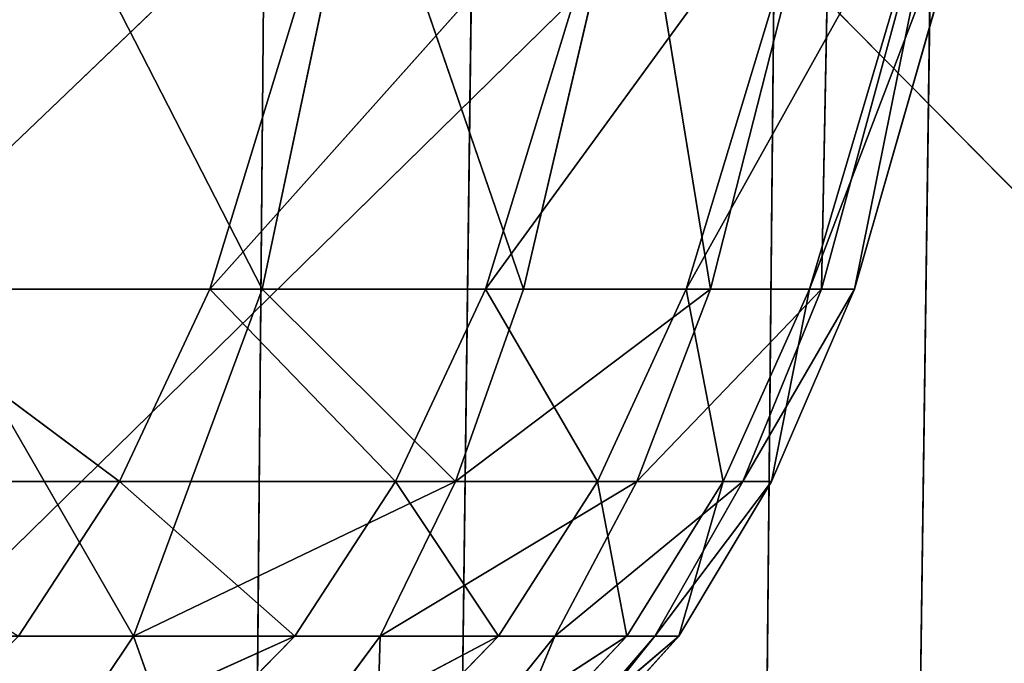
# Model space of a CAD drawing. Extents: x 204 to 284, y 75 to 194.
# Tile 405 of 656: x 247.842 to 248.607, y 111.455 to 111.955. Entities that reach past the tile are written whole.
import ezdxf

# ---------------------------------------------------------------- set-up
doc = ezdxf.new("R2010")
doc.units = 0
doc.header["$LTSCALE"] = 25.4
doc.layers.get('0').update_dxf_attribs({"color": 13, "linetype": 'CONTINUOUS'})

# ---------------------------------------------------------------- blocks, each defined once
blk = doc.blocks.new('BRAZOS-6948-8057_STL_1')
at = {"color": 9}
for p, q in [((46.10012, 39.42397, 117.70382), (46.0767, 36.78851, 117.50674)), ((46.10012, 39.42397, 117.70382), (46.0767, 36.78851, 117.50674)), ((46.49825, 39.42397, 42.34562), (46.47276, 36.78851, 42.54243)), ((46.49825, 39.42397, 42.34562), (46.47276, 36.78851, 42.54243)), ((43.84779, 35.25875, 40.4708), (46.60661, 37.96177, 40.42527)), ((43.84779, 35.25875, 40.4708), (46.60661, 37.96177, 40.42527)), ((46.21533, 35.25875, 119.32436), (46.24966, 37.96177, 119.61807)), ((46.21533, 35.25875, 119.32436), (46.24966, 37.96177, 119.61807)), ((48.91742, 35.25875, 118.91364), (46.24966, 37.96177, 119.61807)), ((48.91742, 35.25875, 118.91364), (46.24966, 37.96177, 119.61807)), ((46.56965, 35.25875, 40.71867), (46.60661, 37.96177, 40.42527)), ((46.56965, 35.25875, 40.71867), (46.60661, 37.96177, 40.42527))]:
    blk.add_line(p, q, dxfattribs=at)
at = {"color": 7}
for p, q in [((46.15516, 37.82692, 81.93098), (45.77229, 37.46105, 82.43234)), ((46.15516, 37.82692, 81.93098), (45.77229, 37.46105, 82.43234)), ((46.08375, 37.46105, 76.9984), (45.89608, 37.82692, 76.4291)), ((46.08375, 37.46105, 76.9984), (45.89608, 37.82692, 76.4291)), ((46.36948, 37.82692, 81.33253), (46.04305, 37.46105, 81.86537)), ((46.36948, 37.82692, 81.33253), (46.04305, 37.46105, 81.86537)), ((46.15516, 37.82692, 81.93098), (46.04305, 37.46105, 81.86537)), ((46.15516, 37.82692, 81.93098), (46.04305, 37.46105, 81.86537)), ((46.16085, 37.82692, 76.9907), (46.08375, 37.46105, 76.9984)), ((46.16085, 37.82692, 76.9907), (46.08375, 37.46105, 76.9984)), ((46.28672, 37.46105, 77.58228), (46.16085, 37.82692, 76.9907)), ((46.28672, 37.46105, 77.58228), (46.16085, 37.82692, 76.9907)), ((46.52419, 37.82692, 80.7162), (46.25732, 37.46105, 81.2751)), ((46.52419, 37.82692, 80.7162), (46.25732, 37.46105, 81.2751)), ((46.36948, 37.82692, 81.33253), (46.25732, 37.46105, 81.2751)), ((46.36948, 37.82692, 81.33253), (46.25732, 37.46105, 81.2751)), ((46.37245, 37.82692, 77.58386), (46.28672, 37.46105, 77.58228)), ((46.37245, 37.82692, 77.58386), (46.28672, 37.46105, 77.58228)), ((46.37245, 37.82692, 77.58386), (46.4323, 37.46105, 78.18514)), ((46.37245, 37.82692, 77.58386), (46.4323, 37.46105, 78.18514)), ((46.6176, 37.82692, 80.08813), (46.41325, 37.46105, 80.66747)), ((46.6176, 37.82692, 80.08813), (46.41325, 37.46105, 80.66747)), ((46.52419, 37.82692, 80.7162), (46.41325, 37.46105, 80.66747)), ((46.52419, 37.82692, 80.7162), (46.41325, 37.46105, 80.66747)), ((46.52552, 37.82692, 78.19621), (46.4323, 37.46105, 78.18514)), ((46.52552, 37.82692, 78.19621), (46.4323, 37.46105, 78.18514)), ((46.64888, 37.82692, 79.45455), (46.50919, 37.46105, 80.04852)), ((46.64888, 37.82692, 79.45455), (46.50919, 37.46105, 80.04852)), ((46.6176, 37.82692, 80.08813), (46.50919, 37.46105, 80.04852)), ((46.6176, 37.82692, 80.08813), (46.50919, 37.46105, 80.04852)), ((46.52552, 37.82692, 78.19621), (46.51857, 37.46105, 78.80115)), ((46.61811, 37.82692, 78.8218), (46.51857, 37.46105, 78.80115)), ((46.52552, 37.82692, 78.19621), (46.51857, 37.46105, 78.80115)), ((46.61811, 37.82692, 78.8218), (46.51857, 37.46105, 78.80115)), ((46.64888, 37.82692, 79.45455), (46.54427, 37.46105, 79.42434)), ((46.54427, 37.46105, 79.42434), (46.61811, 37.82692, 78.8218)), ((46.64888, 37.82692, 79.45455), (46.54427, 37.46105, 79.42434)), ((46.54427, 37.46105, 79.42434), (46.61811, 37.82692, 78.8218)), ((45.77229, 37.46105, 82.43234), (46.04305, 37.46105, 81.86537)), ((45.77229, 37.46105, 82.43234), (46.04305, 37.46105, 81.86537)), ((45.77229, 37.46105, 82.43234), (45.97282, 37.31153, 81.8223)), ((45.77229, 37.46105, 82.43234), (45.97282, 37.31153, 81.8223)), ((45.82796, 37.46105, 76.44507), (45.98357, 37.19147, 76.99893)), ((46.08375, 37.46105, 76.9984), (45.82796, 37.46105, 76.44507)), ((46.08375, 37.46105, 76.9984), (45.82796, 37.46105, 76.44507)), ((45.82796, 37.46105, 76.44507), (45.98357, 37.19147, 76.99893)), ((46.04305, 37.46105, 81.86537), (45.97282, 37.31153, 81.8223)), ((46.04305, 37.46105, 81.86537), (45.97282, 37.31153, 81.8223)), ((46.08375, 37.46105, 76.9984), (45.98357, 37.19147, 76.99893)), ((46.08375, 37.46105, 76.9984), (45.98357, 37.19147, 76.99893)), ((46.04305, 37.46105, 81.86537), (46.25732, 37.46105, 81.2751)), ((46.04305, 37.46105, 81.86537), (46.25732, 37.46105, 81.2751)), ((46.04305, 37.46105, 81.86537), (46.18734, 37.31153, 81.23677)), ((46.04305, 37.46105, 81.86537), (46.18734, 37.31153, 81.23677)), ((46.28672, 37.46105, 77.58228), (46.08375, 37.46105, 76.9984)), ((46.28672, 37.46105, 77.58228), (46.08375, 37.46105, 76.9984)), ((46.23401, 37.31153, 77.57754), (46.08375, 37.46105, 76.9984)), ((46.23401, 37.31153, 77.57754), (46.08375, 37.46105, 76.9984)), ((46.25732, 37.46105, 81.2751), (46.18734, 37.31153, 81.23677)), ((46.25732, 37.46105, 81.2751), (46.18734, 37.31153, 81.23677)), ((46.28672, 37.46105, 77.58228), (46.23401, 37.31153, 77.57754)), ((46.28672, 37.46105, 77.58228), (46.23401, 37.31153, 77.57754)), ((46.4323, 37.46105, 78.18514), (46.23401, 37.31153, 77.57754)), ((46.4323, 37.46105, 78.18514), (46.23401, 37.31153, 77.57754)), ((46.25732, 37.46105, 81.2751), (46.41325, 37.46105, 80.66747)), ((46.25732, 37.46105, 81.2751), (46.41325, 37.46105, 80.66747)), ((46.25732, 37.46105, 81.2751), (46.3443, 37.31153, 80.63426)), ((46.25732, 37.46105, 81.2751), (46.3443, 37.31153, 80.63426)), ((46.4323, 37.46105, 78.18514), (46.28672, 37.46105, 77.58228)), ((46.4323, 37.46105, 78.18514), (46.28672, 37.46105, 77.58228)), ((46.41325, 37.46105, 80.66747), (46.3443, 37.31153, 80.63426)), ((46.41325, 37.46105, 80.66747), (46.3443, 37.31153, 80.63426)), ((46.4323, 37.46105, 78.18514), (46.37493, 37.31153, 78.17456)), ((46.4323, 37.46105, 78.18514), (46.37493, 37.31153, 78.17456)), ((46.51857, 37.46105, 78.80115), (46.37493, 37.31153, 78.17456)), ((46.51857, 37.46105, 78.80115), (46.37493, 37.31153, 78.17456)), ((46.41325, 37.46105, 80.66747), (46.50919, 37.46105, 80.04852)), ((46.41325, 37.46105, 80.66747), (46.50919, 37.46105, 80.04852)), ((46.41325, 37.46105, 80.66747), (46.44202, 37.31153, 80.02071)), ((46.41325, 37.46105, 80.66747), (46.44202, 37.31153, 80.02071)), ((46.51857, 37.46105, 78.80115), (46.4323, 37.46105, 78.18514)), ((46.51857, 37.46105, 78.80115), (46.4323, 37.46105, 78.18514)), ((46.50919, 37.46105, 80.04852), (46.44202, 37.31153, 80.02071)), ((46.50919, 37.46105, 80.04852), (46.44202, 37.31153, 80.02071)), ((46.51857, 37.46105, 78.80115), (46.45723, 37.31153, 78.78473)), ((46.54427, 37.46105, 79.42434), (46.45723, 37.31153, 78.78473)), ((46.51857, 37.46105, 78.80115), (46.45723, 37.31153, 78.78473)), ((46.54427, 37.46105, 79.42434), (46.45723, 37.31153, 78.78473)), ((46.47965, 37.31153, 79.40215), (46.54427, 37.46105, 79.42434)), ((46.50919, 37.46105, 80.04852), (46.47965, 37.31153, 79.40215)), ((46.50919, 37.46105, 80.04852), (46.47965, 37.31153, 79.40215)), ((46.47965, 37.31153, 79.40215), (46.54427, 37.46105, 79.42434)), ((46.54427, 37.46105, 79.42434), (46.50919, 37.46105, 80.04852)), ((46.54427, 37.46105, 79.42434), (46.50919, 37.46105, 80.04852)), ((46.54427, 37.46105, 79.42434), (46.51857, 37.46105, 78.80115)), ((46.54427, 37.46105, 79.42434), (46.51857, 37.46105, 78.80115)), ((45.70259, 37.31153, 82.38494), (45.97282, 37.31153, 81.8223)), ((45.70259, 37.31153, 82.38494), (45.97282, 37.31153, 81.8223)), ((45.89422, 37.19147, 81.77322), (45.97282, 37.31153, 81.8223)), ((45.89422, 37.19147, 81.77322), (45.97282, 37.31153, 81.8223)), ((45.97282, 37.31153, 81.8223), (46.18734, 37.31153, 81.23677)), ((46.10914, 37.19147, 81.19286), (45.97282, 37.31153, 81.8223)), ((46.10914, 37.19147, 81.19286), (45.97282, 37.31153, 81.8223)), ((45.97282, 37.31153, 81.8223), (46.18734, 37.31153, 81.23677)), ((46.23401, 37.31153, 77.57754), (45.98357, 37.19147, 76.99893)), ((46.23401, 37.31153, 77.57754), (45.98357, 37.19147, 76.99893)), ((46.10914, 37.19147, 81.19286), (46.18734, 37.31153, 81.23677)), ((46.10914, 37.19147, 81.19286), (46.18734, 37.31153, 81.23677)), ((46.23401, 37.31153, 77.57754), (46.17537, 37.19147, 77.57062)), ((46.23401, 37.31153, 77.57754), (46.17537, 37.19147, 77.57062)), ((46.37493, 37.31153, 78.17456), (46.17537, 37.19147, 77.57062)), ((46.37493, 37.31153, 78.17456), (46.17537, 37.19147, 77.57062)), ((46.18734, 37.31153, 81.23677), (46.3443, 37.31153, 80.63426)), ((46.26735, 37.19147, 80.59593), (46.18734, 37.31153, 81.23677)), ((46.26735, 37.19147, 80.59593), (46.18734, 37.31153, 81.23677)), ((46.18734, 37.31153, 81.23677), (46.3443, 37.31153, 80.63426)), ((46.37493, 37.31153, 78.17456), (46.23401, 37.31153, 77.57754)), ((46.37493, 37.31153, 78.17456), (46.23401, 37.31153, 77.57754)), ((46.26735, 37.19147, 80.59593), (46.3443, 37.31153, 80.63426)), ((46.26735, 37.19147, 80.59593), (46.3443, 37.31153, 80.63426)), ((46.37493, 37.31153, 78.17456), (46.3111, 37.19147, 78.16116)), ((46.37493, 37.31153, 78.17456), (46.3111, 37.19147, 78.16116)), ((46.45723, 37.31153, 78.78473), (46.3111, 37.19147, 78.16116)), ((46.45723, 37.31153, 78.78473), (46.3111, 37.19147, 78.16116)), ((46.3443, 37.31153, 80.63426), (46.44202, 37.31153, 80.02071)), ((46.36715, 37.19147, 79.9883), (46.3443, 37.31153, 80.63426)), ((46.36715, 37.19147, 79.9883), (46.3443, 37.31153, 80.63426)), ((46.3443, 37.31153, 80.63426), (46.44202, 37.31153, 80.02071)), ((46.36715, 37.19147, 79.9883), (46.44202, 37.31153, 80.02071)), ((46.36715, 37.19147, 79.9883), (46.44202, 37.31153, 80.02071)), ((46.45723, 37.31153, 78.78473), (46.37493, 37.31153, 78.17456)), ((46.45723, 37.31153, 78.78473), (46.37493, 37.31153, 78.17456)), ((46.45723, 37.31153, 78.78473), (46.38895, 37.19147, 78.76486)), ((46.47965, 37.31153, 79.40215), (46.38895, 37.19147, 78.76486)), ((46.45723, 37.31153, 78.78473), (46.38895, 37.19147, 78.76486)), ((46.47965, 37.31153, 79.40215), (46.38895, 37.19147, 78.76486)), ((46.40768, 37.19147, 79.37592), (46.44202, 37.31153, 80.02071)), ((46.40768, 37.19147, 79.37592), (46.44202, 37.31153, 80.02071)), ((46.40768, 37.19147, 79.37592), (46.47965, 37.31153, 79.40215)), ((46.40768, 37.19147, 79.37592), (46.47965, 37.31153, 79.40215)), ((46.44202, 37.31153, 80.02071), (46.47965, 37.31153, 79.40215)), ((46.44202, 37.31153, 80.02071), (46.47965, 37.31153, 79.40215)), ((46.47965, 37.31153, 79.40215), (46.45723, 37.31153, 78.78473)), ((46.47965, 37.31153, 79.40215), (46.45723, 37.31153, 78.78473)), ((45.72125, 37.01683, 81.66473), (46.10914, 37.19147, 81.19286)), ((45.72125, 37.01683, 81.66473), (46.10914, 37.19147, 81.19286)), ((45.98357, 37.19147, 76.99893), (45.73951, 37.19147, 76.45692)), ((45.98357, 37.19147, 76.99893), (45.73951, 37.19147, 76.45692)), ((45.98357, 37.19147, 76.99893), (45.86649, 37.01683, 76.99699)), ((45.98357, 37.19147, 76.99893), (45.86649, 37.01683, 76.99699)), ((45.89422, 37.19147, 81.77322), (46.10914, 37.19147, 81.19286)), ((45.89422, 37.19147, 81.77322), (46.10914, 37.19147, 81.19286)), ((45.93708, 37.01683, 81.09563), (46.10914, 37.19147, 81.19286)), ((45.93708, 37.01683, 81.09563), (46.10914, 37.19147, 81.19286)), ((45.93708, 37.01683, 81.09563), (46.26735, 37.19147, 80.59593)), ((45.93708, 37.01683, 81.09563), (46.26735, 37.19147, 80.59593)), ((45.98357, 37.19147, 76.99893), (46.04566, 37.01683, 77.55447)), ((45.98357, 37.19147, 76.99893), (46.17537, 37.19147, 77.57062)), ((45.98357, 37.19147, 76.99893), (46.04566, 37.01683, 77.55447)), ((45.98357, 37.19147, 76.99893), (46.17537, 37.19147, 77.57062)), ((46.17537, 37.19147, 77.57062), (46.04566, 37.01683, 77.55447)), ((46.17537, 37.19147, 77.57062), (46.04566, 37.01683, 77.55447)), ((46.09802, 37.01683, 80.51088), (46.26735, 37.19147, 80.59593)), ((46.09802, 37.01683, 80.51088), (46.26735, 37.19147, 80.59593)), ((46.09802, 37.01683, 80.51088), (46.36715, 37.19147, 79.9883)), ((46.09802, 37.01683, 80.51088), (46.36715, 37.19147, 79.9883)), ((46.10914, 37.19147, 81.19286), (46.26735, 37.19147, 80.59593)), ((46.10914, 37.19147, 81.19286), (46.26735, 37.19147, 80.59593)), ((46.3111, 37.19147, 78.16116), (46.17022, 37.01683, 78.13071)), ((46.17022, 37.01683, 78.13071), (46.17537, 37.19147, 77.57062)), ((46.3111, 37.19147, 78.16116), (46.17022, 37.01683, 78.13071)), ((46.17022, 37.01683, 78.13071), (46.17537, 37.19147, 77.57062)), ((46.17537, 37.19147, 77.57062), (46.3111, 37.19147, 78.16116)), ((46.17537, 37.19147, 77.57062), (46.3111, 37.19147, 78.16116)), ((46.20237, 37.01683, 79.91618), (46.36715, 37.19147, 79.9883)), ((46.20237, 37.01683, 79.91618), (46.36715, 37.19147, 79.9883)), ((46.20237, 37.01683, 79.91618), (46.40768, 37.19147, 79.37592)), ((46.20237, 37.01683, 79.91618), (46.40768, 37.19147, 79.37592)), ((46.3111, 37.19147, 78.16116), (46.23844, 37.01683, 78.72021)), ((46.38895, 37.19147, 78.76486), (46.23844, 37.01683, 78.72021)), ((46.3111, 37.19147, 78.16116), (46.23844, 37.01683, 78.72021)), ((46.38895, 37.19147, 78.76486), (46.23844, 37.01683, 78.72021)), ((46.38895, 37.19147, 78.76486), (46.24919, 37.01683, 79.31733)), ((46.40768, 37.19147, 79.37592), (46.24919, 37.01683, 79.31733)), ((46.38895, 37.19147, 78.76486), (46.24919, 37.01683, 79.31733)), ((46.40768, 37.19147, 79.37592), (46.24919, 37.01683, 79.31733)), ((46.26735, 37.19147, 80.59593), (46.36715, 37.19147, 79.9883)), ((46.26735, 37.19147, 80.59593), (46.36715, 37.19147, 79.9883)), ((46.3111, 37.19147, 78.16116), (46.38895, 37.19147, 78.76486)), ((46.3111, 37.19147, 78.16116), (46.38895, 37.19147, 78.76486)), ((46.36715, 37.19147, 79.9883), (46.40768, 37.19147, 79.37592)), ((46.36715, 37.19147, 79.9883), (46.40768, 37.19147, 79.37592)), ((46.40768, 37.19147, 79.37592), (46.38895, 37.19147, 78.76486)), ((46.40768, 37.19147, 79.37592), (46.38895, 37.19147, 78.76486))]:
    blk.add_line(p, q, dxfattribs=at)
at = {"color": 9}
mesh = blk.add_polyface(dxfattribs=at)
corners = [(46.0767, 36.78851, 117.50674), (43.41991, 36.78851, 117.72767), (43.42937, 39.42397, 117.9259)]
mesh.append_faces([[corners[k] for k in face] for face in [(0, 1, 2)]], dxfattribs={"color": 9})
mesh = blk.add_polyface(dxfattribs=at)
corners = [(46.10012, 39.42397, 117.70382), (46.0767, 36.78851, 117.50674), (43.42937, 39.42397, 117.9259)]
mesh.append_faces([[corners[k] for k in face] for face in [(0, 1, 2)]], dxfattribs={"color": 9})
mesh = blk.add_polyface(dxfattribs=at)
corners = [(46.49825, 39.42397, 42.34562), (43.83, 39.42397, 42.09533), (43.81845, 36.78851, 42.29345)]
mesh.append_faces([[corners[k] for k in face] for face in [(0, 1, 2)]], dxfattribs={"color": 9})
mesh = blk.add_polyface(dxfattribs=at)
corners = [(46.49825, 39.42397, 42.34562), (43.81845, 36.78851, 42.29345), (46.47276, 36.78851, 42.54243)]
mesh.append_faces([[corners[k] for k in face] for face in [(0, 1, 2)]], dxfattribs={"color": 9})
mesh = blk.add_polyface(dxfattribs=at)
corners = [(48.71128, 36.78851, 117.09897), (46.0767, 36.78851, 117.50674), (46.10012, 39.42397, 117.70382)]
mesh.append_faces([[corners[k] for k in face] for face in [(0, 1, 2)]], dxfattribs={"color": 9})
mesh = blk.add_polyface(dxfattribs=at)
corners = [(48.74854, 39.42397, 117.29389), (48.71128, 36.78851, 117.09897), (46.10012, 39.42397, 117.70382)]
mesh.append_faces([[corners[k] for k in face] for face in [(0, 1, 2)]], dxfattribs={"color": 9})
mesh = blk.add_polyface(dxfattribs=at)
corners = [(49.1422, 39.42397, 42.78351), (46.47276, 36.78851, 42.54243), (49.10289, 36.78851, 42.97803)]
mesh.append_faces([[corners[k] for k in face] for face in [(0, 1, 2)]], dxfattribs={"color": 9})
mesh = blk.add_polyface(dxfattribs=at)
corners = [(49.1422, 39.42397, 42.78351), (46.49825, 39.42397, 42.34562), (46.47276, 36.78851, 42.54243)]
mesh.append_faces([[corners[k] for k in face] for face in [(0, 1, 2)]], dxfattribs={"color": 9})
mesh = blk.add_polyface(dxfattribs=at)
corners = [(46.21533, 35.25875, 119.32436), (43.50533, 37.96177, 119.84306), (43.49135, 35.25875, 119.54768)]
mesh.append_faces([[corners[k] for k in face] for face in [(0, 1, 2)]], dxfattribs={"color": 9})
mesh = blk.add_polyface(dxfattribs=at)
corners = [(46.24966, 37.96177, 119.61807), (43.50533, 37.96177, 119.84306), (46.21533, 35.25875, 119.32436)]
mesh.append_faces([[corners[k] for k in face] for face in [(0, 1, 2)]], dxfattribs={"color": 9})
mesh = blk.add_polyface(dxfattribs=at)
corners = [(46.60661, 37.96177, 40.42527), (46.56965, 35.25875, 40.71867), (43.84779, 35.25875, 40.4708)]
mesh.append_faces([[corners[k] for k in face] for face in [(0, 1, 2)]], dxfattribs={"color": 9})
mesh = blk.add_polyface(dxfattribs=at)
corners = [(46.60661, 37.96177, 40.42527), (43.84779, 35.25875, 40.4708), (43.86443, 37.96177, 40.17555)]
mesh.append_faces([[corners[k] for k in face] for face in [(0, 1, 2)]], dxfattribs={"color": 9})
mesh = blk.add_polyface(dxfattribs=at)
corners = [(48.91742, 35.25875, 118.91364), (46.24966, 37.96177, 119.61807), (46.21533, 35.25875, 119.32436)]
mesh.append_faces([[corners[k] for k in face] for face in [(0, 1, 2)]], dxfattribs={"color": 9})
mesh = blk.add_polyface(dxfattribs=at)
corners = [(48.97192, 37.96177, 119.20429), (46.24966, 37.96177, 119.61807), (48.91742, 35.25875, 118.91364)]
mesh.append_faces([[corners[k] for k in face] for face in [(0, 1, 2)]], dxfattribs={"color": 9})
mesh = blk.add_polyface(dxfattribs=at)
corners = [(49.32504, 37.96177, 40.86358), (49.26792, 35.25875, 41.15373), (46.56965, 35.25875, 40.71867)]
mesh.append_faces([[corners[k] for k in face] for face in [(0, 1, 2)]], dxfattribs={"color": 9})
mesh = blk.add_polyface(dxfattribs=at)
corners = [(49.32504, 37.96177, 40.86358), (46.56965, 35.25875, 40.71867), (46.60661, 37.96177, 40.42527)]
mesh.append_faces([[corners[k] for k in face] for face in [(0, 1, 2)]], dxfattribs={"color": 9})
at = {"color": 7}
mesh = blk.add_polyface(dxfattribs=at)
corners = [(45.89608, 37.82692, 76.4291), (45.82796, 37.46105, 76.44507), (45.58167, 37.82692, 75.90309)]
mesh.append_faces([[corners[k] for k in face] for face in [(0, 1, 2)]], dxfattribs={"color": 7})
mesh = blk.add_polyface(dxfattribs=at)
corners = [(46.15516, 37.82692, 81.93098), (45.77229, 37.46105, 82.43234), (46.04305, 37.46105, 81.86537)]
mesh.append_faces([[corners[k] for k in face] for face in [(0, 1, 2)]], dxfattribs={"color": 7})
mesh = blk.add_polyface(dxfattribs=at)
corners = [(45.88307, 37.82692, 82.50546), (45.77229, 37.46105, 82.43234), (46.15516, 37.82692, 81.93098)]
mesh.append_faces([[corners[k] for k in face] for face in [(0, 1, 2)]], dxfattribs={"color": 7})
mesh = blk.add_polyface(dxfattribs=at)
corners = [(45.89608, 37.82692, 76.4291), (46.08375, 37.46105, 76.9984), (45.82796, 37.46105, 76.44507)]
mesh.append_faces([[corners[k] for k in face] for face in [(0, 1, 2)]], dxfattribs={"color": 7})
mesh = blk.add_polyface(dxfattribs=at)
corners = [(46.16085, 37.82692, 76.9907), (46.08375, 37.46105, 76.9984), (45.89608, 37.82692, 76.4291)]
mesh.append_faces([[corners[k] for k in face] for face in [(0, 1, 2)]], dxfattribs={"color": 7})
mesh = blk.add_polyface(dxfattribs=at)
corners = [(46.36948, 37.82692, 81.33253), (46.04305, 37.46105, 81.86537), (46.25732, 37.46105, 81.2751)]
mesh.append_faces([[corners[k] for k in face] for face in [(0, 1, 2)]], dxfattribs={"color": 7})
mesh = blk.add_polyface(dxfattribs=at)
corners = [(46.15516, 37.82692, 81.93098), (46.04305, 37.46105, 81.86537), (46.36948, 37.82692, 81.33253)]
mesh.append_faces([[corners[k] for k in face] for face in [(0, 1, 2)]], dxfattribs={"color": 7})
mesh = blk.add_polyface(dxfattribs=at)
corners = [(46.16085, 37.82692, 76.9907), (46.28672, 37.46105, 77.58228), (46.08375, 37.46105, 76.9984)]
mesh.append_faces([[corners[k] for k in face] for face in [(0, 1, 2)]], dxfattribs={"color": 7})
mesh = blk.add_polyface(dxfattribs=at)
corners = [(46.37245, 37.82692, 77.58386), (46.28672, 37.46105, 77.58228), (46.16085, 37.82692, 76.9907)]
mesh.append_faces([[corners[k] for k in face] for face in [(0, 1, 2)]], dxfattribs={"color": 7})
mesh = blk.add_polyface(dxfattribs=at)
corners = [(46.52419, 37.82692, 80.7162), (46.25732, 37.46105, 81.2751), (46.41325, 37.46105, 80.66747)]
mesh.append_faces([[corners[k] for k in face] for face in [(0, 1, 2)]], dxfattribs={"color": 7})
mesh = blk.add_polyface(dxfattribs=at)
corners = [(46.36948, 37.82692, 81.33253), (46.25732, 37.46105, 81.2751), (46.52419, 37.82692, 80.7162)]
mesh.append_faces([[corners[k] for k in face] for face in [(0, 1, 2)]], dxfattribs={"color": 7})
mesh = blk.add_polyface(dxfattribs=at)
corners = [(46.37245, 37.82692, 77.58386), (46.4323, 37.46105, 78.18514), (46.28672, 37.46105, 77.58228)]
mesh.append_faces([[corners[k] for k in face] for face in [(0, 1, 2)]], dxfattribs={"color": 7})
mesh = blk.add_polyface(dxfattribs=at)
corners = [(46.52552, 37.82692, 78.19621), (46.4323, 37.46105, 78.18514), (46.37245, 37.82692, 77.58386)]
mesh.append_faces([[corners[k] for k in face] for face in [(0, 1, 2)]], dxfattribs={"color": 7})
mesh = blk.add_polyface(dxfattribs=at)
corners = [(46.6176, 37.82692, 80.08813), (46.41325, 37.46105, 80.66747), (46.50919, 37.46105, 80.04852)]
mesh.append_faces([[corners[k] for k in face] for face in [(0, 1, 2)]], dxfattribs={"color": 7})
mesh = blk.add_polyface(dxfattribs=at)
corners = [(46.52419, 37.82692, 80.7162), (46.41325, 37.46105, 80.66747), (46.6176, 37.82692, 80.08813)]
mesh.append_faces([[corners[k] for k in face] for face in [(0, 1, 2)]], dxfattribs={"color": 7})
mesh = blk.add_polyface(dxfattribs=at)
corners = [(46.52552, 37.82692, 78.19621), (46.51857, 37.46105, 78.80115), (46.4323, 37.46105, 78.18514)]
mesh.append_faces([[corners[k] for k in face] for face in [(0, 1, 2)]], dxfattribs={"color": 7})
mesh = blk.add_polyface(dxfattribs=at)
corners = [(46.64888, 37.82692, 79.45455), (46.50919, 37.46105, 80.04852), (46.54427, 37.46105, 79.42434)]
mesh.append_faces([[corners[k] for k in face] for face in [(0, 1, 2)]], dxfattribs={"color": 7})
mesh = blk.add_polyface(dxfattribs=at)
corners = [(46.6176, 37.82692, 80.08813), (46.50919, 37.46105, 80.04852), (46.64888, 37.82692, 79.45455)]
mesh.append_faces([[corners[k] for k in face] for face in [(0, 1, 2)]], dxfattribs={"color": 7})
mesh = blk.add_polyface(dxfattribs=at)
corners = [(46.61811, 37.82692, 78.8218), (46.51857, 37.46105, 78.80115), (46.52552, 37.82692, 78.19621)]
mesh.append_faces([[corners[k] for k in face] for face in [(0, 1, 2)]], dxfattribs={"color": 7})
mesh = blk.add_polyface(dxfattribs=at)
corners = [(46.61811, 37.82692, 78.8218), (46.54427, 37.46105, 79.42434), (46.51857, 37.46105, 78.80115)]
mesh.append_faces([[corners[k] for k in face] for face in [(0, 1, 2)]], dxfattribs={"color": 7})
mesh = blk.add_polyface(dxfattribs=at)
corners = [(46.64888, 37.82692, 79.45455), (46.54427, 37.46105, 79.42434), (46.61811, 37.82692, 78.8218)]
mesh.append_faces([[corners[k] for k in face] for face in [(0, 1, 2)]], dxfattribs={"color": 7})
mesh = blk.add_polyface(dxfattribs=at)
corners = [(45.77229, 37.46105, 82.43234), (45.70259, 37.31153, 82.38494), (45.97282, 37.31153, 81.8223)]
mesh.append_faces([[corners[k] for k in face] for face in [(0, 1, 2)]], dxfattribs={"color": 7})
mesh = blk.add_polyface(dxfattribs=at)
corners = [(45.82796, 37.46105, 76.44507), (45.98357, 37.19147, 76.99893), (45.73951, 37.19147, 76.45692)]
mesh.append_faces([[corners[k] for k in face] for face in [(0, 1, 2)]], dxfattribs={"color": 7})
mesh = blk.add_polyface(dxfattribs=at)
corners = [(45.77229, 37.46105, 82.43234), (45.97282, 37.31153, 81.8223), (46.04305, 37.46105, 81.86537)]
mesh.append_faces([[corners[k] for k in face] for face in [(0, 1, 2)]], dxfattribs={"color": 7})
mesh = blk.add_polyface(dxfattribs=at)
corners = [(46.08375, 37.46105, 76.9984), (45.98357, 37.19147, 76.99893), (45.82796, 37.46105, 76.44507)]
mesh.append_faces([[corners[k] for k in face] for face in [(0, 1, 2)]], dxfattribs={"color": 7})
mesh = blk.add_polyface(dxfattribs=at)
corners = [(46.04305, 37.46105, 81.86537), (45.97282, 37.31153, 81.8223), (46.18734, 37.31153, 81.23677)]
mesh.append_faces([[corners[k] for k in face] for face in [(0, 1, 2)]], dxfattribs={"color": 7})
mesh = blk.add_polyface(dxfattribs=at)
corners = [(46.08375, 37.46105, 76.9984), (46.23401, 37.31153, 77.57754), (45.98357, 37.19147, 76.99893)]
mesh.append_faces([[corners[k] for k in face] for face in [(0, 1, 2)]], dxfattribs={"color": 7})
mesh = blk.add_polyface(dxfattribs=at)
corners = [(46.04305, 37.46105, 81.86537), (46.18734, 37.31153, 81.23677), (46.25732, 37.46105, 81.2751)]
mesh.append_faces([[corners[k] for k in face] for face in [(0, 1, 2)]], dxfattribs={"color": 7})
mesh = blk.add_polyface(dxfattribs=at)
corners = [(46.28672, 37.46105, 77.58228), (46.23401, 37.31153, 77.57754), (46.08375, 37.46105, 76.9984)]
mesh.append_faces([[corners[k] for k in face] for face in [(0, 1, 2)]], dxfattribs={"color": 7})
mesh = blk.add_polyface(dxfattribs=at)
corners = [(46.25732, 37.46105, 81.2751), (46.18734, 37.31153, 81.23677), (46.3443, 37.31153, 80.63426)]
mesh.append_faces([[corners[k] for k in face] for face in [(0, 1, 2)]], dxfattribs={"color": 7})
mesh = blk.add_polyface(dxfattribs=at)
corners = [(46.4323, 37.46105, 78.18514), (46.23401, 37.31153, 77.57754), (46.28672, 37.46105, 77.58228)]
mesh.append_faces([[corners[k] for k in face] for face in [(0, 1, 2)]], dxfattribs={"color": 7})
mesh = blk.add_polyface(dxfattribs=at)
corners = [(46.4323, 37.46105, 78.18514), (46.37493, 37.31153, 78.17456), (46.23401, 37.31153, 77.57754)]
mesh.append_faces([[corners[k] for k in face] for face in [(0, 1, 2)]], dxfattribs={"color": 7})
mesh = blk.add_polyface(dxfattribs=at)
corners = [(46.25732, 37.46105, 81.2751), (46.3443, 37.31153, 80.63426), (46.41325, 37.46105, 80.66747)]
mesh.append_faces([[corners[k] for k in face] for face in [(0, 1, 2)]], dxfattribs={"color": 7})
mesh = blk.add_polyface(dxfattribs=at)
corners = [(46.41325, 37.46105, 80.66747), (46.3443, 37.31153, 80.63426), (46.44202, 37.31153, 80.02071)]
mesh.append_faces([[corners[k] for k in face] for face in [(0, 1, 2)]], dxfattribs={"color": 7})
mesh = blk.add_polyface(dxfattribs=at)
corners = [(46.51857, 37.46105, 78.80115), (46.37493, 37.31153, 78.17456), (46.4323, 37.46105, 78.18514)]
mesh.append_faces([[corners[k] for k in face] for face in [(0, 1, 2)]], dxfattribs={"color": 7})
mesh = blk.add_polyface(dxfattribs=at)
corners = [(46.51857, 37.46105, 78.80115), (46.45723, 37.31153, 78.78473), (46.37493, 37.31153, 78.17456)]
mesh.append_faces([[corners[k] for k in face] for face in [(0, 1, 2)]], dxfattribs={"color": 7})
mesh = blk.add_polyface(dxfattribs=at)
corners = [(46.41325, 37.46105, 80.66747), (46.44202, 37.31153, 80.02071), (46.50919, 37.46105, 80.04852)]
mesh.append_faces([[corners[k] for k in face] for face in [(0, 1, 2)]], dxfattribs={"color": 7})
mesh = blk.add_polyface(dxfattribs=at)
corners = [(46.50919, 37.46105, 80.04852), (46.44202, 37.31153, 80.02071), (46.47965, 37.31153, 79.40215)]
mesh.append_faces([[corners[k] for k in face] for face in [(0, 1, 2)]], dxfattribs={"color": 7})
mesh = blk.add_polyface(dxfattribs=at)
corners = [(46.54427, 37.46105, 79.42434), (46.45723, 37.31153, 78.78473), (46.51857, 37.46105, 78.80115)]
mesh.append_faces([[corners[k] for k in face] for face in [(0, 1, 2)]], dxfattribs={"color": 7})
mesh = blk.add_polyface(dxfattribs=at)
corners = [(46.54427, 37.46105, 79.42434), (46.47965, 37.31153, 79.40215), (46.45723, 37.31153, 78.78473)]
mesh.append_faces([[corners[k] for k in face] for face in [(0, 1, 2)]], dxfattribs={"color": 7})
mesh = blk.add_polyface(dxfattribs=at)
corners = [(46.50919, 37.46105, 80.04852), (46.47965, 37.31153, 79.40215), (46.54427, 37.46105, 79.42434)]
mesh.append_faces([[corners[k] for k in face] for face in [(0, 1, 2)]], dxfattribs={"color": 7})
mesh = blk.add_polyface(dxfattribs=at)
corners = [(45.70259, 37.31153, 82.38494), (45.89422, 37.19147, 81.77322), (45.97282, 37.31153, 81.8223)]
mesh.append_faces([[corners[k] for k in face] for face in [(0, 1, 2)]], dxfattribs={"color": 7})
mesh = blk.add_polyface(dxfattribs=at)
corners = [(45.97282, 37.31153, 81.8223), (45.89422, 37.19147, 81.77322), (46.10914, 37.19147, 81.19286)]
mesh.append_faces([[corners[k] for k in face] for face in [(0, 1, 2)]], dxfattribs={"color": 7})
mesh = blk.add_polyface(dxfattribs=at)
corners = [(45.97282, 37.31153, 81.8223), (46.10914, 37.19147, 81.19286), (46.18734, 37.31153, 81.23677)]
mesh.append_faces([[corners[k] for k in face] for face in [(0, 1, 2)]], dxfattribs={"color": 7})
mesh = blk.add_polyface(dxfattribs=at)
corners = [(46.23401, 37.31153, 77.57754), (46.17537, 37.19147, 77.57062), (45.98357, 37.19147, 76.99893)]
mesh.append_faces([[corners[k] for k in face] for face in [(0, 1, 2)]], dxfattribs={"color": 7})
mesh = blk.add_polyface(dxfattribs=at)
corners = [(46.18734, 37.31153, 81.23677), (46.10914, 37.19147, 81.19286), (46.26735, 37.19147, 80.59593)]
mesh.append_faces([[corners[k] for k in face] for face in [(0, 1, 2)]], dxfattribs={"color": 7})
mesh = blk.add_polyface(dxfattribs=at)
corners = [(46.37493, 37.31153, 78.17456), (46.17537, 37.19147, 77.57062), (46.23401, 37.31153, 77.57754)]
mesh.append_faces([[corners[k] for k in face] for face in [(0, 1, 2)]], dxfattribs={"color": 7})
mesh = blk.add_polyface(dxfattribs=at)
corners = [(46.37493, 37.31153, 78.17456), (46.3111, 37.19147, 78.16116), (46.17537, 37.19147, 77.57062)]
mesh.append_faces([[corners[k] for k in face] for face in [(0, 1, 2)]], dxfattribs={"color": 7})
mesh = blk.add_polyface(dxfattribs=at)
corners = [(46.18734, 37.31153, 81.23677), (46.26735, 37.19147, 80.59593), (46.3443, 37.31153, 80.63426)]
mesh.append_faces([[corners[k] for k in face] for face in [(0, 1, 2)]], dxfattribs={"color": 7})
mesh = blk.add_polyface(dxfattribs=at)
corners = [(46.3443, 37.31153, 80.63426), (46.26735, 37.19147, 80.59593), (46.36715, 37.19147, 79.9883)]
mesh.append_faces([[corners[k] for k in face] for face in [(0, 1, 2)]], dxfattribs={"color": 7})
mesh = blk.add_polyface(dxfattribs=at)
corners = [(46.45723, 37.31153, 78.78473), (46.3111, 37.19147, 78.16116), (46.37493, 37.31153, 78.17456)]
mesh.append_faces([[corners[k] for k in face] for face in [(0, 1, 2)]], dxfattribs={"color": 7})
mesh = blk.add_polyface(dxfattribs=at)
corners = [(46.45723, 37.31153, 78.78473), (46.38895, 37.19147, 78.76486), (46.3111, 37.19147, 78.16116)]
mesh.append_faces([[corners[k] for k in face] for face in [(0, 1, 2)]], dxfattribs={"color": 7})
mesh = blk.add_polyface(dxfattribs=at)
corners = [(46.3443, 37.31153, 80.63426), (46.36715, 37.19147, 79.9883), (46.44202, 37.31153, 80.02071)]
mesh.append_faces([[corners[k] for k in face] for face in [(0, 1, 2)]], dxfattribs={"color": 7})
mesh = blk.add_polyface(dxfattribs=at)
corners = [(46.44202, 37.31153, 80.02071), (46.36715, 37.19147, 79.9883), (46.40768, 37.19147, 79.37592)]
mesh.append_faces([[corners[k] for k in face] for face in [(0, 1, 2)]], dxfattribs={"color": 7})
mesh = blk.add_polyface(dxfattribs=at)
corners = [(46.47965, 37.31153, 79.40215), (46.38895, 37.19147, 78.76486), (46.45723, 37.31153, 78.78473)]
mesh.append_faces([[corners[k] for k in face] for face in [(0, 1, 2)]], dxfattribs={"color": 7})
mesh = blk.add_polyface(dxfattribs=at)
corners = [(46.47965, 37.31153, 79.40215), (46.40768, 37.19147, 79.37592), (46.38895, 37.19147, 78.76486)]
mesh.append_faces([[corners[k] for k in face] for face in [(0, 1, 2)]], dxfattribs={"color": 7})
mesh = blk.add_polyface(dxfattribs=at)
corners = [(46.44202, 37.31153, 80.02071), (46.40768, 37.19147, 79.37592), (46.47965, 37.31153, 79.40215)]
mesh.append_faces([[corners[k] for k in face] for face in [(0, 1, 2)]], dxfattribs={"color": 7})
mesh = blk.add_polyface(dxfattribs=at)
corners = [(45.89422, 37.19147, 81.77322), (45.72125, 37.01683, 81.66473), (46.10914, 37.19147, 81.19286)]
mesh.append_faces([[corners[k] for k in face] for face in [(0, 1, 2)]], dxfattribs={"color": 7})
mesh = blk.add_polyface(dxfattribs=at)
corners = [(45.72125, 37.01683, 81.66473), (45.93708, 37.01683, 81.09563), (46.10914, 37.19147, 81.19286)]
mesh.append_faces([[corners[k] for k in face] for face in [(0, 1, 2)]], dxfattribs={"color": 7})
mesh = blk.add_polyface(dxfattribs=at)
corners = [(45.98357, 37.19147, 76.99893), (45.86649, 37.01683, 76.99699), (45.73951, 37.19147, 76.45692)]
mesh.append_faces([[corners[k] for k in face] for face in [(0, 1, 2)]], dxfattribs={"color": 7})
mesh = blk.add_polyface(dxfattribs=at)
corners = [(45.98357, 37.19147, 76.99893), (46.04566, 37.01683, 77.55447), (45.86649, 37.01683, 76.99699)]
mesh.append_faces([[corners[k] for k in face] for face in [(0, 1, 2)]], dxfattribs={"color": 7})
mesh = blk.add_polyface(dxfattribs=at)
corners = [(46.10914, 37.19147, 81.19286), (45.93708, 37.01683, 81.09563), (46.26735, 37.19147, 80.59593)]
mesh.append_faces([[corners[k] for k in face] for face in [(0, 1, 2)]], dxfattribs={"color": 7})
mesh = blk.add_polyface(dxfattribs=at)
corners = [(45.93708, 37.01683, 81.09563), (46.09802, 37.01683, 80.51088), (46.26735, 37.19147, 80.59593)]
mesh.append_faces([[corners[k] for k in face] for face in [(0, 1, 2)]], dxfattribs={"color": 7})
mesh = blk.add_polyface(dxfattribs=at)
corners = [(46.17537, 37.19147, 77.57062), (46.04566, 37.01683, 77.55447), (45.98357, 37.19147, 76.99893)]
mesh.append_faces([[corners[k] for k in face] for face in [(0, 1, 2)]], dxfattribs={"color": 7})
mesh = blk.add_polyface(dxfattribs=at)
corners = [(46.17537, 37.19147, 77.57062), (46.17022, 37.01683, 78.13071), (46.04566, 37.01683, 77.55447)]
mesh.append_faces([[corners[k] for k in face] for face in [(0, 1, 2)]], dxfattribs={"color": 7})
mesh = blk.add_polyface(dxfattribs=at)
corners = [(46.26735, 37.19147, 80.59593), (46.09802, 37.01683, 80.51088), (46.36715, 37.19147, 79.9883)]
mesh.append_faces([[corners[k] for k in face] for face in [(0, 1, 2)]], dxfattribs={"color": 7})
mesh = blk.add_polyface(dxfattribs=at)
corners = [(46.09802, 37.01683, 80.51088), (46.20237, 37.01683, 79.91618), (46.36715, 37.19147, 79.9883)]
mesh.append_faces([[corners[k] for k in face] for face in [(0, 1, 2)]], dxfattribs={"color": 7})
mesh = blk.add_polyface(dxfattribs=at)
corners = [(46.3111, 37.19147, 78.16116), (46.17022, 37.01683, 78.13071), (46.17537, 37.19147, 77.57062)]
mesh.append_faces([[corners[k] for k in face] for face in [(0, 1, 2)]], dxfattribs={"color": 7})
mesh = blk.add_polyface(dxfattribs=at)
corners = [(46.3111, 37.19147, 78.16116), (46.23844, 37.01683, 78.72021), (46.17022, 37.01683, 78.13071)]
mesh.append_faces([[corners[k] for k in face] for face in [(0, 1, 2)]], dxfattribs={"color": 7})
mesh = blk.add_polyface(dxfattribs=at)
corners = [(46.40768, 37.19147, 79.37592), (46.36715, 37.19147, 79.9883), (46.20237, 37.01683, 79.91618)]
mesh.append_faces([[corners[k] for k in face] for face in [(0, 1, 2)]], dxfattribs={"color": 7})
mesh = blk.add_polyface(dxfattribs=at)
corners = [(46.40768, 37.19147, 79.37592), (46.20237, 37.01683, 79.91618), (46.24919, 37.01683, 79.31733)]
mesh.append_faces([[corners[k] for k in face] for face in [(0, 1, 2)]], dxfattribs={"color": 7})
mesh = blk.add_polyface(dxfattribs=at)
corners = [(46.38895, 37.19147, 78.76486), (46.23844, 37.01683, 78.72021), (46.3111, 37.19147, 78.16116)]
mesh.append_faces([[corners[k] for k in face] for face in [(0, 1, 2)]], dxfattribs={"color": 7})
mesh = blk.add_polyface(dxfattribs=at)
corners = [(46.38895, 37.19147, 78.76486), (46.24919, 37.01683, 79.31733), (46.23844, 37.01683, 78.72021)]
mesh.append_faces([[corners[k] for k in face] for face in [(0, 1, 2)]], dxfattribs={"color": 7})
mesh = blk.add_polyface(dxfattribs=at)
corners = [(46.40768, 37.19147, 79.37592), (46.24919, 37.01683, 79.31733), (46.38895, 37.19147, 78.76486)]
mesh.append_faces([[corners[k] for k in face] for face in [(0, 1, 2)]], dxfattribs={"color": 7})

msp = doc.modelspace()

# ---------------------------------------------------------------- block references
at = {"color": 0}
msp.add_blockref('BRAZOS-6948-8057_STL_1', (201.94684, 74.28438, -45.64054), dxfattribs=at)

doc.saveas('drawing.dxf')
